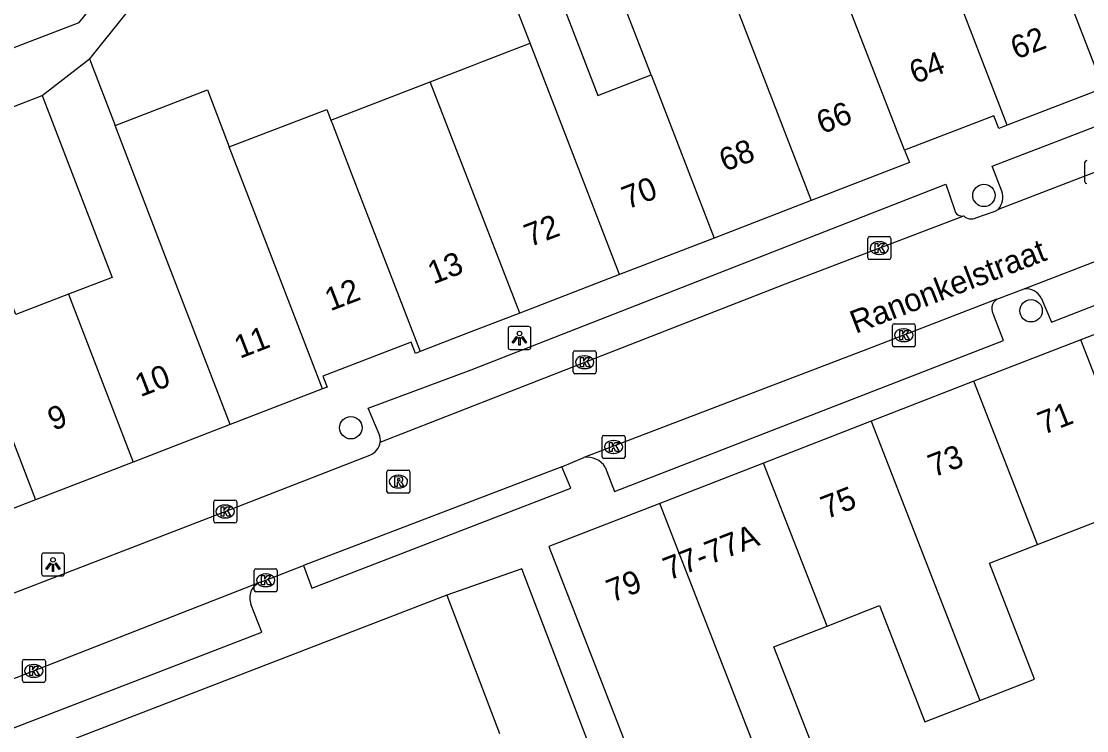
# Model space of a CAD drawing. Extents: x 161696 to 162377, y 380761 to 381673.
# Drawn here: x 161871.77 to 161918.18, y 381122.22 to 381153.15 of the extents above; entities that cross this region are included whole.
import ezdxf

# ---------------------------------------------------------------- set-up
doc = ezdxf.new("R2010")
doc.units = 0
for name, color, linetype in [('IMGEO_Boom', 7, 'Continuous'), ('IMGEO_Kolk', 7, 'Continuous'), ('IMGEO_Lichtpunt', 7, 'Continuous'), ('IMGEO_Openbare_ruimte_label', 7, 'Continuous'), ('IMGEO_Pand', 7, 'Continuous'), ('IMGEO_Pand_nummerreeks', 7, 'Continuous'), ('IMGEO_Rijbaan_lokaal_open', 7, 'Continuous'), ('IMGEO_Rioolput', 7, 'Continuous'), ('IMGEO_Voetpad_gesloten', 7, 'Continuous'), ('IMGEO_Voetpad_open', 7, 'Continuous')]:
    doc.layers.add(name, color=color, linetype=linetype)

msp = doc.modelspace()

# ---------------------------------------------------------------- linework, layer by layer
at = {"layer": 'IMGEO_Boom'}
for centre in [(161913.71, 381145.558), (161915.76, 381140.527), (161886.126, 381135.429)]:
    msp.add_circle(centre, 0.489, dxfattribs=at)
at = {"layer": 'IMGEO_Kolk'}
for p, q in [((161918.11, 381146.148), (161918.11, 381147)), ((161908.646, 381142.832), (161908.646, 381143.684)), ((161908.721, 381143.758), (161909.573, 381143.758)), ((161909.647, 381143.684), (161909.647, 381142.832)), ((161909.134, 381143.538), (161909.159, 381143.538)), ((161909.573, 381142.758), (161908.721, 381142.758)), ((161909.157, 381142.978), (161909.132, 381142.978)), ((161909.718, 381139.034), (161909.718, 381139.886)), ((161909.793, 381139.96), (161910.645, 381139.96)), ((161910.206, 381139.74), (161910.231, 381139.74)), ((161910.719, 381139.886), (161910.719, 381139.034)), ((161910.229, 381139.18), (161910.204, 381139.18)), ((161895.814, 381137.857), (161895.814, 381138.709)), ((161895.889, 381138.783), (161896.741, 381138.783)), ((161896.815, 381138.709), (161896.815, 381137.857)), ((161910.645, 381138.96), (161909.793, 381138.96)), ((161896.302, 381138.563), (161896.327, 381138.563)), ((161896.741, 381137.783), (161895.889, 381137.783)), ((161896.325, 381138.003), (161896.3, 381138.003)), ((161897.074, 381134.163), (161897.074, 381135.015)), ((161897.149, 381135.089), (161898.001, 381135.089)), ((161897.562, 381134.869), (161897.587, 381134.869)), ((161898.075, 381135.015), (161898.075, 381134.163)), ((161898.001, 381134.089), (161897.149, 381134.089)), ((161897.585, 381134.309), (161897.56, 381134.309)), ((161880.152, 381131.348), (161880.152, 381132.2)), ((161880.227, 381132.274), (161881.079, 381132.274)), ((161881.153, 381132.2), (161881.153, 381131.348)), ((161880.64, 381132.054), (161880.665, 381132.054)), ((161881.079, 381131.274), (161880.227, 381131.274)), ((161880.663, 381131.494), (161880.638, 381131.494)), ((161881.919, 381128.351), (161881.919, 381129.203)), ((161881.994, 381129.277), (161882.846, 381129.277)), ((161882.407, 381129.057), (161882.432, 381129.057)), ((161882.92, 381129.203), (161882.92, 381128.351)), ((161882.43, 381128.497), (161882.405, 381128.497)), ((161882.846, 381128.277), (161881.994, 381128.277)), ((161871.817, 381124.399), (161871.817, 381125.251)), ((161871.892, 381125.325), (161872.744, 381125.325)), ((161872.818, 381125.251), (161872.818, 381124.399)), ((161872.305, 381125.105), (161872.33, 381125.105)), ((161872.744, 381124.325), (161871.892, 381124.325)), ((161872.328, 381124.545), (161872.303, 381124.545))]:
    msp.add_line(p, q, dxfattribs=at)
for points in [[(161918.11, 381146.148), (161918.11, 381147)], [(161908.646, 381142.832), (161908.646, 381143.684)], [(161908.721, 381143.758), (161909.573, 381143.758)], [(161909.647, 381143.684), (161909.647, 381142.832)], [(161908.967, 381143.458), (161909.09, 381143.458), (161909.09, 381143.307), (161909.22, 381143.458), (161909.384, 381143.458), (161909.238, 381143.307), (161909.391, 381143.058), (161909.239, 381143.058), (161909.154, 381143.222), (161909.09, 381143.155), (161909.09, 381143.058), (161908.967, 381143.058), (161908.967, 381143.458)], [(161909.573, 381142.758), (161908.721, 381142.758)], [(161909.718, 381139.034), (161909.718, 381139.886)], [(161909.793, 381139.96), (161910.645, 381139.96)], [(161910.039, 381139.66), (161910.162, 381139.66), (161910.162, 381139.509), (161910.292, 381139.66), (161910.456, 381139.66), (161910.31, 381139.509), (161910.463, 381139.26), (161910.311, 381139.26), (161910.226, 381139.424), (161910.162, 381139.357), (161910.162, 381139.26), (161910.039, 381139.26), (161910.039, 381139.66)], [(161910.719, 381139.886), (161910.719, 381139.034)], [(161895.814, 381137.857), (161895.814, 381138.709)], [(161895.889, 381138.783), (161896.741, 381138.783)], [(161896.815, 381138.709), (161896.815, 381137.857)], [(161910.645, 381138.96), (161909.793, 381138.96)], [(161896.135, 381138.483), (161896.258, 381138.483), (161896.258, 381138.332), (161896.388, 381138.483), (161896.552, 381138.483), (161896.406, 381138.332), (161896.559, 381138.083), (161896.407, 381138.083), (161896.322, 381138.247), (161896.258, 381138.18), (161896.258, 381138.083), (161896.135, 381138.083), (161896.135, 381138.483)], [(161896.741, 381137.783), (161895.889, 381137.783)], [(161897.074, 381134.163), (161897.074, 381135.015)], [(161897.149, 381135.089), (161898.001, 381135.089)], [(161898.075, 381135.015), (161898.075, 381134.163)], [(161897.395, 381134.789), (161897.518, 381134.789), (161897.518, 381134.638), (161897.648, 381134.789), (161897.812, 381134.789), (161897.666, 381134.638), (161897.819, 381134.389), (161897.667, 381134.389), (161897.582, 381134.553), (161897.518, 381134.486), (161897.518, 381134.389), (161897.395, 381134.389), (161897.395, 381134.789)], [(161898.001, 381134.089), (161897.149, 381134.089)], [(161880.152, 381131.348), (161880.152, 381132.2)], [(161880.227, 381132.274), (161881.079, 381132.274)], [(161881.153, 381132.2), (161881.153, 381131.348)], [(161880.473, 381131.974), (161880.596, 381131.974), (161880.596, 381131.823), (161880.726, 381131.974), (161880.89, 381131.974), (161880.744, 381131.823), (161880.897, 381131.574), (161880.745, 381131.574), (161880.66, 381131.738), (161880.596, 381131.671), (161880.596, 381131.574), (161880.473, 381131.574), (161880.473, 381131.974)], [(161881.079, 381131.274), (161880.227, 381131.274)], [(161881.919, 381128.351), (161881.919, 381129.203)], [(161881.994, 381129.277), (161882.846, 381129.277)], [(161882.24, 381128.977), (161882.363, 381128.977), (161882.363, 381128.826), (161882.493, 381128.977), (161882.657, 381128.977), (161882.511, 381128.826), (161882.664, 381128.577), (161882.512, 381128.577), (161882.427, 381128.741), (161882.363, 381128.674), (161882.363, 381128.577), (161882.24, 381128.577), (161882.24, 381128.977)], [(161882.92, 381129.203), (161882.92, 381128.351)], [(161882.846, 381128.277), (161881.994, 381128.277)], [(161871.817, 381124.399), (161871.817, 381125.251)], [(161871.892, 381125.325), (161872.744, 381125.325)], [(161872.818, 381125.251), (161872.818, 381124.399)], [(161872.138, 381125.025), (161872.261, 381125.025), (161872.261, 381124.874), (161872.391, 381125.025), (161872.555, 381125.025), (161872.409, 381124.874), (161872.562, 381124.625), (161872.41, 381124.625), (161872.325, 381124.789), (161872.261, 381124.722), (161872.261, 381124.625), (161872.138, 381124.625), (161872.138, 381125.025)], [(161872.744, 381124.325), (161871.892, 381124.325)]]:
    msp.add_lwpolyline(points, dxfattribs=at)
for centre, start, end in [((161918.187, 381146.998), 91.552, 178.448), ((161918.187, 381146.998), 91.552, 178.448), ((161918.187, 381146.15), 181.552, 268.448), ((161918.187, 381146.15), 181.552, 268.448), ((161908.723, 381143.682), 91.552, 178.448), ((161908.723, 381143.682), 91.552, 178.448), ((161909.571, 381143.682), 1.552, 88.448), ((161909.571, 381143.682), 1.552, 88.448), ((161908.723, 381142.834), 181.552, 268.448), ((161908.723, 381142.834), 181.552, 268.448), ((161909.571, 381142.834), 271.552, 358.448), ((161909.571, 381142.834), 271.552, 358.448), ((161909.795, 381139.884), 91.552, 178.448), ((161909.795, 381139.884), 91.552, 178.448), ((161910.643, 381139.884), 1.552, 88.448), ((161910.643, 381139.884), 1.552, 88.448), ((161909.795, 381139.036), 181.552, 268.448), ((161909.795, 381139.036), 181.552, 268.448), ((161910.643, 381139.036), 271.552, 358.448), ((161910.643, 381139.036), 271.552, 358.448), ((161895.891, 381138.707), 91.552, 178.448), ((161895.891, 381138.707), 91.552, 178.448), ((161896.739, 381138.707), 1.552, 88.448), ((161896.739, 381138.707), 1.552, 88.448), ((161895.891, 381137.859), 181.552, 268.448), ((161895.891, 381137.859), 181.552, 268.448), ((161896.739, 381137.859), 271.552, 358.448), ((161896.739, 381137.859), 271.552, 358.448), ((161897.151, 381135.013), 91.552, 178.448), ((161897.151, 381135.013), 91.552, 178.448), ((161897.999, 381135.013), 1.552, 88.448), ((161897.999, 381135.013), 1.552, 88.448), ((161897.151, 381134.165), 181.552, 268.448), ((161897.151, 381134.165), 181.552, 268.448), ((161897.999, 381134.165), 271.552, 358.448), ((161897.999, 381134.165), 271.552, 358.448), ((161880.229, 381132.198), 91.552, 178.448), ((161880.229, 381132.198), 91.552, 178.448), ((161881.077, 381132.198), 1.552, 88.448), ((161881.077, 381132.198), 1.552, 88.448), ((161880.229, 381131.35), 181.552, 268.448), ((161880.229, 381131.35), 181.552, 268.448), ((161881.077, 381131.35), 271.552, 358.448), ((161881.077, 381131.35), 271.552, 358.448), ((161881.996, 381129.201), 91.552, 178.448), ((161881.996, 381129.201), 91.552, 178.448), ((161882.844, 381129.201), 1.552, 88.448), ((161882.844, 381129.201), 1.552, 88.448), ((161881.996, 381128.353), 181.552, 268.448), ((161881.996, 381128.353), 181.552, 268.448), ((161882.844, 381128.353), 271.552, 358.448), ((161882.844, 381128.353), 271.552, 358.448), ((161871.894, 381125.249), 91.552, 178.448), ((161871.894, 381125.249), 91.552, 178.448), ((161872.742, 381125.249), 1.552, 88.448), ((161872.742, 381125.249), 1.552, 88.448), ((161871.894, 381124.401), 181.552, 268.448), ((161871.894, 381124.401), 181.552, 268.448), ((161872.742, 381124.401), 271.552, 358.448), ((161872.742, 381124.401), 271.552, 358.448)]:
    msp.add_arc(centre, 0.0765, start, end, dxfattribs=at)
for centre, major_axis, ratio, start_param, end_param in [((161909.133, 381143.258), (-0.387, 0.002), 0.722429, 4.712389, 7.853982), ((161909.158, 381143.258), (-0.39, 0.002), 0.717154, 1.570796, 4.712389), ((161910.205, 381139.46), (-0.387, 0.002), 0.722429, 4.712389, 7.853982), ((161910.23, 381139.46), (-0.39, 0.002), 0.717154, 1.570796, 4.712389), ((161896.301, 381138.283), (-0.387, 0.002), 0.722429, 4.712389, 7.853982), ((161896.326, 381138.283), (-0.39, 0.002), 0.717154, 1.570796, 4.712389), ((161897.561, 381134.589), (-0.387, 0.002), 0.722429, 4.712389, 7.853982), ((161897.586, 381134.589), (-0.39, 0.002), 0.717154, 1.570796, 4.712389), ((161880.639, 381131.774), (-0.387, 0.002), 0.722429, 4.712389, 7.853982), ((161880.664, 381131.774), (-0.39, 0.002), 0.717154, 1.570796, 4.712389), ((161882.406, 381128.777), (-0.387, 0.002), 0.722429, 4.712389, 7.853982), ((161882.431, 381128.777), (-0.39, 0.002), 0.717154, 1.570796, 4.712389), ((161872.304, 381124.825), (-0.387, 0.002), 0.722429, 4.712389, 7.853982), ((161872.329, 381124.825), (-0.39, 0.002), 0.717154, 1.570796, 4.712389)]:
    msp.add_ellipse(centre, major_axis=major_axis, ratio=ratio, start_param=start_param, end_param=end_param, dxfattribs=at)
at = {"layer": 'IMGEO_Lichtpunt'}
for p, q in [((161892.975, 381139.74), (161892.975, 381138.933)), ((161892.975, 381139.74), (161892.975, 381138.933)), ((161893.877, 381139.835), (161893.069, 381139.835)), ((161893.877, 381139.835), (161893.069, 381139.835)), ((161893.971, 381138.933), (161893.971, 381139.74)), ((161893.971, 381138.933), (161893.971, 381139.74)), ((161893.069, 381138.839), (161893.877, 381138.839)), ((161893.069, 381138.839), (161893.877, 381138.839)), ((161872.653, 381129.869), (161872.653, 381129.062)), ((161872.653, 381129.869), (161872.653, 381129.062)), ((161873.555, 381129.964), (161872.747, 381129.964)), ((161873.555, 381129.964), (161872.747, 381129.964)), ((161873.649, 381129.062), (161873.649, 381129.869)), ((161873.649, 381129.062), (161873.649, 381129.869)), ((161872.747, 381128.968), (161873.555, 381128.968)), ((161872.747, 381128.968), (161873.555, 381128.968))]:
    msp.add_line(p, q, dxfattribs=at)
for points in [[(161893.349, 381139.404), (161893.388, 381139.376), (161893.2, 381139.114), (161893.162, 381139.141), (161893.349, 381139.404)], [(161893.451, 381139.356), (161893.498, 381139.356), (161893.498, 381139.034), (161893.451, 381139.034), (161893.451, 381139.356)], [(161893.561, 381139.376), (161893.599, 381139.403), (161893.786, 381139.141), (161893.747, 381139.113), (161893.561, 381139.376)], [(161873.027, 381129.533), (161873.066, 381129.505), (161872.878, 381129.243), (161872.84, 381129.27), (161873.027, 381129.533)], [(161873.129, 381129.485), (161873.176, 381129.485), (161873.176, 381129.163), (161873.129, 381129.163), (161873.129, 381129.485)], [(161873.239, 381129.505), (161873.277, 381129.532), (161873.464, 381129.27), (161873.425, 381129.242), (161873.239, 381129.505)]]:
    msp.add_lwpolyline(points, dxfattribs=at)
for centre in [(161893.474, 381139.538), (161873.152, 381129.667)]:
    msp.add_circle(centre, 0.0994, dxfattribs=at)
for centre, start, end in [((161893.069, 381139.74), 90, 180), ((161893.069, 381139.74), 90, 180), ((161893.877, 381139.74), 0, 90), ((161893.877, 381139.74), 0, 90), ((161893.069, 381138.933), 180, 270), ((161893.069, 381138.933), 180, 270), ((161893.877, 381138.933), 270, 0), ((161893.877, 381138.933), 270, 360), ((161872.747, 381129.869), 90, 180), ((161872.747, 381129.869), 90, 180), ((161873.555, 381129.869), 0, 90), ((161873.555, 381129.869), 0, 90), ((161872.747, 381129.062), 180, 270), ((161872.747, 381129.062), 180, 270), ((161873.555, 381129.062), 270, 0), ((161873.555, 381129.062), 270, 360)]:
    msp.add_arc(centre, 0.0946, start, end, dxfattribs=at)
at = {"layer": 'IMGEO_Pand'}
for points in [[(161914.726, 381148.618), (161909.551, 381162.027)], [(161918.913, 381150.237), (161916.157, 381157.372), (161914.674, 381161.212)], [(161899.206, 381150.813), (161898.066, 381153.763), (161900.001, 381154.51), (161898.818, 381157.573), (161901.113, 381158.46)], [(161901.113, 381158.46), (161902.3, 381155.387), (161906.184, 381145.333)], [(161910.252, 381147.53), (161907.51, 381154.621), (161906.602, 381157.017)], [(161893.937, 381152.191), (161893.123, 381154.298), (161894.921, 381154.993), (161895.735, 381152.886), (161896.884, 381149.915), (161899.206, 381150.813)], [(161889.585, 381150.509), (161891.5, 381151.249), (161891.788, 381151.36), (161893.937, 381152.191)], [(161897.834, 381142.104), (161893.937, 381152.191)], [(161872.684, 381149.919), (161874.741, 381151.504)], [(161874.741, 381151.504), (161875.854, 381148.61)], [(161899.206, 381150.813), (161901.955, 381143.698)], [(161885.262, 381148.838), (161889.585, 381150.509)], [(161893.483, 381140.422), (161890.933, 381147.02), (161890.729, 381147.549), (161889.585, 381150.509)], [(161918.913, 381150.237), (161914.726, 381148.618)], [(161872.684, 381149.919), (161875.736, 381141.983), (161873.832, 381141.247)], [(161875.854, 381148.61), (161879.878, 381150.157), (161880.833, 381147.673)], [(161880.833, 381147.673), (161885.082, 381149.306), (161885.262, 381148.838)], [(161885.262, 381148.838), (161885.29, 381148.766), (161885.313, 381148.706), (161886.16, 381146.503), (161889.145, 381138.744)], [(161914.726, 381148.618), (161914.356, 381148.475), (161914.14, 381149.033), (161910.252, 381147.53)], [(161880.871, 381135.564), (161878.057, 381142.88), (161875.854, 381148.61)], [(161884.891, 381137.118), (161881.914, 381144.861), (161880.833, 381147.673)], [(161910.252, 381147.53), (161910.462, 381146.987), (161906.184, 381145.333)], [(161906.184, 381145.333), (161901.955, 381143.698)], [(161901.955, 381143.698), (161897.834, 381142.104)], [(161873.832, 381141.247), (161871.535, 381140.359), (161870.498, 381143.055)], [(161897.834, 381142.104), (161893.483, 381140.422)], [(161873.832, 381141.247), (161876.645, 381133.93)], [(161922.709, 381141.126), (161917.928, 381139.266)], [(161869.234, 381140.479), (161872.385, 381132.282)], [(161893.483, 381140.422), (161891.289, 381139.573), (161889.145, 381138.744)], [(161889.145, 381138.744), (161888.942, 381138.666), (161888.752, 381139.156), (161884.909, 381137.67), (161885.092, 381137.196), (161884.891, 381137.118)], [(161917.928, 381139.266), (161913.272, 381137.454)], [(161922.671, 381127.07), (161917.928, 381139.266)], [(161913.272, 381137.454), (161908.792, 381135.71)], [(161916.042, 381130.331), (161913.272, 381137.454)], [(161884.891, 381137.118), (161880.871, 381135.564)], [(161880.871, 381135.564), (161876.645, 381133.93)], [(161908.792, 381135.71), (161904.11, 381133.888)], [(161908.792, 381135.71), (161913.528, 381123.533)], [(161876.645, 381133.93), (161872.385, 381132.282)], [(161904.11, 381133.888), (161899.582, 381132.126)], [(161906.876, 381126.781), (161904.11, 381133.888)], [(161872.385, 381132.282), (161867.917, 381130.555)], [(161899.582, 381132.126), (161894.749, 381130.245), (161899.472, 381118.111)], [(161904.304, 381119.992), (161899.582, 381132.126)], [(161916.042, 381130.331), (161918.693, 381131.363), (161920.667, 381126.29), (161922.671, 381127.07)], [(161913.528, 381123.533), (161915.914, 381124.462), (161913.947, 381129.516), (161916.042, 381130.331)], [(161906.876, 381126.781), (161909.165, 381127.672), (161911.138, 381122.603), (161913.528, 381123.533)], [(161904.304, 381119.992), (161906.509, 381120.85), (161904.553, 381125.877), (161906.876, 381126.781)]]:
    msp.add_lwpolyline(points, dxfattribs=at)
at = {"layer": 'IMGEO_Rijbaan_lokaal_open'}
for points in [[(161934.999, 381152.99), (161924.339, 381148.789), (161914.335, 381144.949)], [(161915.464, 381141.487), (161935.2, 381149.114), (161936.959, 381149.8)], [(161887.405, 381134.799), (161892.458, 381136.774), (161905.067, 381141.703), (161912.831, 381144.66)], [(161913.359, 381144.579), (161914.196, 381144.872), (161914.335, 381144.949)], [(161914.271, 381141.027), (161915.464, 381141.487)], [(161914.271, 381141.027), (161908.638, 381138.85), (161896.277, 381134.132)], [(161868.781, 381127.188), (161870.933, 381128.022), (161880.653, 381131.774), (161886.961, 381134.235)], [(161895.325, 381133.728), (161896.277, 381134.132)], [(161895.325, 381133.728), (161884.067, 381129.426)], [(161882.194, 381128.7), (161882.42, 381128.777), (161884.067, 381129.426)], [(161901.747, 381112.421), (161899.888, 381112.731), (161893.576, 381129.276), (161890.302, 381128.132)], [(161882.194, 381128.7), (161870.125, 381123.977)], [(161890.302, 381128.132), (161892.607, 381122.097)]]:
    msp.add_lwpolyline(points, dxfattribs=at)
for centre, radius, start, end in [((161913.155, 381145.012), 0.479, 227.3836, 295.173), ((161886.701, 381134.896), 0.711, 291.4549, 352.123)]:
    msp.add_arc(centre, radius, start, end, dxfattribs=at)
at = {"layer": 'IMGEO_Rioolput'}
for p, q in [((161887.699, 381132.653), (161887.699, 381133.505)), ((161887.774, 381133.579), (161888.626, 381133.579)), ((161888.7, 381133.505), (161888.7, 381132.653)), ((161888.187, 381133.359), (161888.212, 381133.359)), ((161888.626, 381132.579), (161887.774, 381132.579)), ((161888.21, 381132.799), (161888.185, 381132.799))]:
    msp.add_line(p, q, dxfattribs=at)
for points in [[(161887.699, 381132.653), (161887.699, 381133.505)], [(161887.774, 381133.579), (161888.626, 381133.579)], [(161888.7, 381133.505), (161888.7, 381132.653)], [(161888.288, 381133.277), (161888.036, 381133.279), (161888.036, 381132.879)], [(161888.036, 381132.879), (161888.16, 381132.879), (161888.16, 381133.041), (161888.171, 381133.041)], [(161888.214, 381133.198), (161888.16, 381133.198), (161888.16, 381133.117)], [(161888.16, 381133.117), (161888.212, 381133.117)], [(161888.218, 381133.012), (161888.289, 381132.879), (161888.429, 381132.879), (161888.364, 381133.005)], [(161888.626, 381132.579), (161887.774, 381132.579)]]:
    msp.add_lwpolyline(points, dxfattribs=at)
for centre, radius, start, end in [((161887.776, 381133.503), 0.0765, 91.552, 178.448), ((161887.776, 381133.503), 0.0765, 91.552, 178.448), ((161888.624, 381133.503), 0.0765, 1.552, 88.448), ((161888.624, 381133.503), 0.0765, 1.552, 88.448), ((161888.17, 381132.988), 0.0533, 26.0293, 88.6989), ((161888.196, 381133.306), 0.19, 274.7715, 282.9687), ((161888.22, 381133.102), 0.0964, 77.0061, 93.1865), ((161888.234, 381133.159), 0.0378, 276.6634, 79.6772), ((161888.287, 381133.167), 0.109, 350.3612, 89.416), ((161888.285, 381133.167), 0.112, 277.5842, 350.9817), ((161888.269, 381132.952), 0.108, 29.5134, 73.7905), ((161887.776, 381132.655), 0.0765, 181.552, 268.448), ((161887.776, 381132.655), 0.0765, 181.552, 268.448), ((161888.624, 381132.655), 0.0765, 271.552, 358.448), ((161888.624, 381132.655), 0.0765, 271.552, 358.448)]:
    msp.add_arc(centre, radius, start, end, dxfattribs=at)
for centre, major_axis, ratio, start_param, end_param in [((161888.186, 381133.079), (-0.387, 0.002), 0.722429, 4.712389, 7.853982), ((161888.211, 381133.079), (-0.39, 0.002), 0.717154, 1.570796, 4.712389)]:
    msp.add_ellipse(centre, major_axis=major_axis, ratio=ratio, start_param=start_param, end_param=end_param, dxfattribs=at)
at = {"layer": 'IMGEO_Voetpad_gesloten'}
msp.add_lwpolyline([(161884.067, 381129.426), (161884.427, 381128.432), (161895.707, 381132.787), (161895.325, 381133.728)], dxfattribs=at)
at = {"layer": 'IMGEO_Voetpad_open'}
for points in [[(161866.786, 381150.22), (161874.298, 381153.095), (161886.039, 381167.594), (161916.769, 381179.551)], [(161879.645, 381157.442), (161879.432, 381157.38), (161874.741, 381151.504)], [(161914.489, 381145.735), (161914.06, 381146.828), (161934.09, 381154.552), (161934.558, 381153.37)], [(161868.775, 381148.403), (161872.684, 381149.919)], [(161916.205, 381141.084), (161916.647, 381140.03), (161937.008, 381147.968), (161936.668, 381148.908)], [(161887.365, 381135.151), (161886.882, 381136.273), (161891.363, 381137.953), (161912.051, 381146.046), (161912.43, 381144.94)], [(161897.212, 381133.708), (161897.61, 381132.653), (161914.562, 381139.235), (161914.146, 381140.315)], [(161890.302, 381128.132), (161871.724, 381120.949)], [(161870.947, 381123.585), (161871.442, 381122.337), (161882.245, 381126.518), (161881.772, 381127.73)]]:
    msp.add_lwpolyline(points, dxfattribs=at)
for centre, radius, start, end in [((161913.713, 381145.479), 0.817, 319.5516, 18.2775), ((161912.763, 381144.99), 0.337, 188.5415, 281.6089), ((161915.517, 381140.701), 0.788, 29.0958, 93.8242), ((161914.555, 381140.61), 0.504, 124.2294, 215.8556), ((161886.694, 381134.896), 0.718, 352.197, 20.7692), ((161896.411, 381133.184), 0.958, 33.1893, 98.0244), ((161882.537, 381127.917), 0.855, 113.6739, 154.1333), ((161882.66, 381128.016), 0.933, 162.9485, 197.87)]:
    msp.add_arc(centre, radius, start, end, dxfattribs=at)

# ---------------------------------------------------------------- texts
at = {"layer": 'IMGEO_Openbare_ruimte_label'}
msp.add_text('Ranonkelstraat', height=1, rotation=21.0992, dxfattribs=at).set_placement((161908.118, 381139.517))
at = {"layer": 'IMGEO_Pand_nummerreeks'}
for s, rotation, p in [('62', 21.2131, (161915.116, 381151.472)), ('64', 21.1364, (161910.703, 381150.406)), ('66', 21.1421, (161906.66, 381148.219)), ('68', 21.1397, (161902.419, 381146.579)), ('70', 21.1397, (161898.174, 381144.938)), ('72', 21.1421, (161893.923, 381143.294)), ('13', 21.1421, (161889.719, 381141.669)), ('12', 21.1421, (161885.235, 381140.499)), ('11', 21.1409, (161881.291, 381138.428)), ('10', 21.1421, (161876.961, 381136.755)), ('9', 21.1421, (161873.164, 381135.285)), ('71', 21.2648, (161916.294, 381135.11)), ('73', 21.2648, (161911.518, 381133.251)), ('75', 21.2648, (161906.847, 381131.433)), ('77-77A', 21.2627, (161899.98, 381128.761)), ('79', 21.2648, (161897.504, 381127.797))]:
    msp.add_text(s, height=1, rotation=rotation, dxfattribs=at).set_placement(p)

doc.saveas('drawing.dxf')
